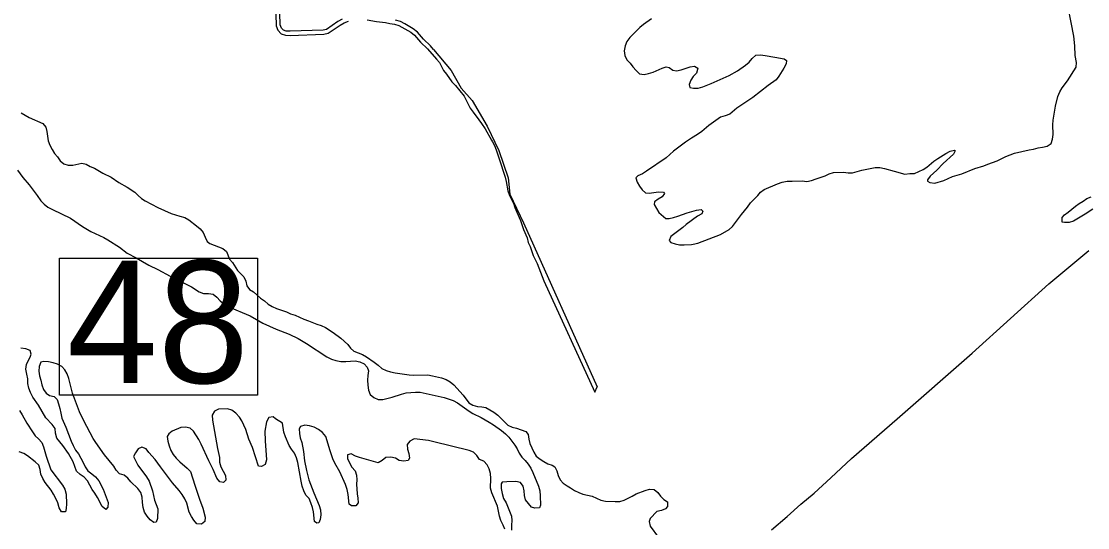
# Model space of a CAD drawing. Extents: x 1945482 to 2853149, y 66427 to 1015778.
# Drawn here: x 2337754 to 2341328, y 223887 to 225583 of the extents above; entities that cross this region are included whole.
import ezdxf

# ---------------------------------------------------------------- set-up
doc = ezdxf.new("R2010")
doc.units = 0
for name, color, linetype in [('Old_Level_31', 7, 'Continuous'), ('Old_Level_44', 7, 'Continuous'), ('Old_Level_60', 7, 'Continuous')]:
    doc.layers.add(name, color=color, linetype=linetype)

msp = doc.modelspace()

# ---------------------------------------------------------------- linework, layer by layer
at = {"layer": 'Old_Level_31'}
msp.add_lwpolyline([(2337881.3, 224790.6), (2338545.5, 224790.6), (2338545.5, 224330.8), (2337881.3, 224330.8)], close=True, dxfattribs=at)
at = {"layer": 'Old_Level_44'}
msp.add_lwpolyline([(2340267.9, 223880.7), (2340320, 223924.8), (2340366.6, 223966.7), (2340411.1, 224002.6), (2340467.1, 224054.7), (2340536.4, 224119.5), (2340689.4, 224251.6), (2340940.6, 224471.6), (2341197.5, 224704), (2341331.3, 224815.3)], dxfattribs=at)
at = {"layer": 'Old_Level_60'}
for points in [[(2341053, 225130.3), (2341082.5, 225141.9), (2341131, 225153.1), (2341146, 225155.4), (2341161.5, 225159.4), (2341176.5, 225161.4), (2341192, 225165.5), (2341205.2, 225174), (2341210.2, 225189.1), (2341211.5, 225204.1), (2341211.2, 225236.2), (2341212, 225252.2), (2341219.5, 225299.5), (2341228, 225331.4), (2341234.2, 225346.8), (2341241.5, 225360.3), (2341260, 225383.5), (2341289.5, 225430.1), (2341289.7, 225445.4), (2341285.7, 225468.9), (2341284.5, 225500.8), (2341281, 225533.2), (2341253.7, 225677.2)], [(2338605.2, 225646.9), (2338608, 225567.9), (2338613.7, 225553.6), (2338624, 225541.3), (2338639.2, 225536.6), (2338655, 225536.2), (2338767, 225540), (2338782, 225543.2), (2338822, 225570.2), (2338835.7, 225578), (2338850.5, 225584)], [(2338829.5, 225590.6), (2338814.5, 225582.2), (2338776.2, 225556.3), (2338765.2, 225554), (2338655, 225550.2), (2338641.5, 225550.5), (2338632, 225553.5), (2338626, 225560.9), (2338621.7, 225571), (2338619.2, 225648.4)], [(2338912.7, 225588.5), (2338943.5, 225582.4), (2338974.2, 225579.3), (2338989.2, 225575.7), (2339004.2, 225573.7), (2339019.2, 225569.2), (2339059, 225546.5), (2339071.2, 225536.5), (2339091.7, 225513.5), (2339114.5, 225491.7), (2339145, 225456.7), (2339155.5, 225445.8), (2339168.5, 225418.1), (2339178.5, 225406.2), (2339196.7, 225380.1), (2339208.5, 225368.7), (2339237.7, 225332.8), (2339258.5, 225292.7), (2339268, 225278.6), (2339287.5, 225253.8), (2339295.7, 225240.7), (2339308.5, 225223.3), (2339329, 225184.8), (2339333, 225179.7), (2339339.5, 225166.9), (2339345.2, 225152.4), (2339355.7, 225123.1), (2339374.7, 225061.8), (2339378.2, 225046.9), (2339383.7, 225016), (2339390.2, 225000), (2339403.2, 224973.9), (2339408, 224959.5), (2339414.2, 224944), (2339427, 224916.4), (2339437, 224886.6), (2339448.7, 224857.9), (2339452.7, 224843), (2339459, 224828.6), (2339469.2, 224799.5), (2339482.7, 224771.7), (2339505, 224713.7), (2339676.1, 224341.3), (2339684, 224359.1)], [(2339134.7, 225489.4), (2339125, 225501.2), (2339101.7, 225523.2), (2339081, 225546.7), (2339067, 225558.1), (2339039.5, 225574.4), (2339024.5, 225582.2), (2339007.2, 225587.4)], [(2339866, 225592), (2339839, 225573), (2339826.7, 225562.9), (2339792.7, 225528.7), (2339783.5, 225515.2), (2339777, 225501), (2339773.7, 225485), (2339776, 225469.2), (2339783, 225454.3), (2339794, 225442.8), (2339803.2, 225431), (2339814, 225419.1), (2339825, 225407.9), (2339840.7, 225405.4), (2339855.7, 225408.7), (2339871, 225413.3), (2339901, 225426), (2339915.2, 225431.1), (2339924.7, 225429.2), (2339937, 225419.3), (2339949.5, 225417.6), (2339965, 225420.6), (2339995, 225431.2), (2340010, 225433.4), (2340021.5, 225426.9), (2340016.5, 225410.2), (2340005.7, 225398.6), (2339997, 225386.3), (2339992, 225371.7), (2339993.7, 225361.6), (2340006, 225359), (2340021.7, 225359.6), (2340037.2, 225364.2), (2340066.2, 225375), (2340126, 225401.7), (2340154, 225417.1), (2340180.2, 225436), (2340192.5, 225446), (2340202.7, 225459.3), (2340215.7, 225470.3), (2340231.2, 225471.1), (2340247, 225469.3), (2340279.2, 225462.8), (2340310.5, 225457.6), (2340318, 225452.1), (2340316.5, 225440.4), (2340309.2, 225426.4), (2340292.7, 225399.4), (2340283, 225387.1), (2340256.5, 225368.2), (2340205.2, 225328.5), (2340179, 225309.8), (2340152, 225292.9), (2340127.7, 225272.7), (2340113, 225266.3), (2340097, 225262.1), (2340057.7, 225234.4), (2340034.5, 225214.4), (2340020.2, 225204.7), (2340000, 225192.4)], [(2339134.7, 225489.4), (2339194.4, 225418.2), (2339228.2, 225359.5), (2339264.9, 225318.4), (2339314.8, 225231.8), (2339354.4, 225151), (2339385.2, 225058.6), (2339391.1, 225004.3), (2339436.6, 224908.9), (2339684, 224359.1)], [(2337753, 225276.3), (2337780, 225261.4), (2337825.7, 225240.9), (2337835.7, 225229.2), (2337839, 225214.2), (2337844, 225182.9), (2337849, 225168.5), (2337856.7, 225153.9), (2337865, 225141.1), (2337875, 225129.5), (2337884, 225116.5), (2337896, 225105.7), (2337910.7, 225101), (2337926, 225101.5), (2337956, 225108.2), (2337970.5, 225105), (2337984.5, 225097.5), (2337998.5, 225091.4), (2338026.5, 225075.3), (2338054.7, 225061.1), (2338080.5, 225043.7), (2338108.5, 225028.2), (2338133.7, 225010.6), (2338145.2, 225000), (2338156.5, 224990.4), (2338169, 224982.2), (2338211, 224959.6), (2338255.7, 224940), (2338285.2, 224930.3), (2338301.2, 224926), (2338315.5, 224918.6), (2338340.5, 224898.9), (2338352.5, 224887.9), (2338363, 224875.6), (2338370.2, 224860.9), (2338376, 224846.4), (2338385, 224838.8), (2338428.7, 224822.9), (2338441, 224812.9), (2338451, 224786.7), (2338461.2, 224775.5), (2338478, 224749.3), (2338499, 224727), (2338506, 224712.7), (2338510, 224697.7), (2338518.7, 224684.9), (2338531.7, 224676.9), (2338555.5, 224656.5), (2338569, 224647.4), (2338581, 224635.8), (2338594, 224628.3), (2338609.2, 224621.5), (2338642, 224610.6), (2338656.2, 224604.1), (2338671.2, 224599), (2338700.5, 224585.4), (2338716, 224580.7), (2338744.2, 224569.1)], [(2340000, 225192.4), (2339979.7, 225178.5), (2339939.2, 225148), (2339915, 225126.5), (2339849, 225081.6), (2339835, 225073), (2339820, 225065.8), (2339813.5, 225059.2), (2339817.7, 225044.7), (2339825, 225031.3), (2339834.7, 225019), (2339846, 225009.1), (2339858, 225007.5), (2339889.5, 225011.8), (2339906, 225011.5), (2339909.7, 225006.4), (2339901.5, 224995.9), (2339888.5, 224987.9), (2339875.5, 224978.3), (2339875, 224970), (2339890.5, 224943), (2339913.7, 224923.2), (2339925.2, 224922.4), (2339939.7, 224926.1), (2339954.5, 224930.2), (2339985.7, 224942.4), (2340017, 224951.3), (2340032.5, 224952.6), (2340038.2, 224947.9), (2340034, 224938.4), (2340020.2, 224930.6), (2339981.7, 224902.9), (2339970.5, 224892.5), (2339931, 224863), (2339924.7, 224848.7), (2339930.2, 224842.7), (2339945, 224837.9), (2339959.7, 224834.9), (2339975, 224834.5), (2340000, 224835.9), (2340005.7, 224836.4), (2340021.2, 224839.9), (2340097.5, 224869), (2340125.5, 224885.8), (2340137.2, 224895.7), (2340157.7, 224922.5), (2340167.2, 224936.4), (2340187.7, 224961.3), (2340198, 224975), (2340209, 224987.1), (2340222.5, 225000), (2340231.5, 225010.7), (2340243.5, 225020.2), (2340287.7, 225038.8), (2340303.5, 225044.4), (2340320, 225047.8), (2340337.2, 225048.5), (2340371, 225048.8), (2340386.7, 225046.3), (2340402, 225050.2), (2340417.2, 225055.3), (2340447.5, 225066.3), (2340461.7, 225072.5), (2340476.2, 225077.2), (2340508.7, 225078.1), (2340524.5, 225075.7), (2340539.5, 225076), (2340570.2, 225085), (2340615.7, 225093.2), (2340631, 225094.2), (2340647, 225090.9), (2340679, 225081.3), (2340715, 225071.7), (2340731.2, 225073.8), (2340747, 225074.1), (2340775.7, 225087.5), (2340788.7, 225094.9), (2340812.5, 225114.4), (2340825.5, 225124), (2340851.7, 225141), (2340866.2, 225148), (2340881.2, 225152.3), (2340883.7, 225150.1), (2340877.7, 225138.4), (2340842.7, 225107.2), (2340822.5, 225084.5), (2340799.7, 225064.4), (2340791, 225051.9), (2340791, 225048.2), (2340799, 225043.3), (2340815.7, 225041), (2340845.5, 225050.6), (2340874, 225063.1), (2340905.7, 225073), (2340949.2, 225089.9), (2340979, 225099.1), (2340993.2, 225105.1), (2341024.7, 225116.6), (2341053, 225130.3)], [(2337740.7, 225084.3), (2337759.2, 225059.8), (2337780, 225035.2), (2337806.5, 225000), (2337819, 224981.7), (2337829.7, 224970.4), (2337842.7, 224961.3), (2337858.5, 224952.7), (2337918.5, 224924.2), (2337959, 224896.6), (2337986.2, 224879.7), (2338030, 224858.9), (2338043.7, 224851.3), (2338083, 224826.4), (2338108.5, 224806.8), (2338139, 224791.1), (2338181.5, 224767.1), (2338211.2, 224752.6), (2338252, 224729.7), (2338324, 224693.8), (2338349.7, 224677.1), (2338364.7, 224672.1), (2338380.7, 224672), (2338396.2, 224669.4), (2338409, 224659.5), (2338420, 224647.6), (2338432.5, 224636.8), (2338446.2, 224628.4), (2338520.5, 224596.8), (2338563.2, 224572.1), (2338607.7, 224552.8), (2338651.5, 224535.8), (2338681, 224521.3), (2338709.7, 224504.7), (2338778, 224459.5), (2338793.2, 224451.9), (2338808.2, 224446.9), (2338824.7, 224444.4), (2338841.2, 224444.5), (2338872.5, 224446.6), (2338888.5, 224442.9), (2338902.2, 224436.4), (2338912.5, 224424.9), (2338917.2, 224412.7), (2338915, 224397.3), (2338914.2, 224381.6), (2338915, 224364.5), (2338917.2, 224347.7), (2338922.5, 224332.9), (2338934.7, 224323.1), (2338949.5, 224316.4), (2338965, 224316.9), (2338996.5, 224324.7), (2339027.5, 224334.8), (2339043.2, 224338.8), (2339075.2, 224341), (2339090.5, 224341), (2339170.5, 224323.5), (2339201.5, 224312.9), (2339215.5, 224305.3), (2339254.2, 224277.5), (2339267.2, 224269.8), (2339295.2, 224256)], [(2341250, 224909.2), (2341241.5, 224910.9), (2341242, 224926.3), (2341250, 224935.5), (2341262.7, 224943.8), (2341287, 224964), (2341299.5, 224973.3), (2341312.2, 224981), (2341325, 224990.1), (2341339.2, 224995.8)], [(2341345, 224954.6), (2341319, 224937.8), (2341279.7, 224914.4), (2341265.2, 224909.9), (2341250, 224909.2)], [(2338744.2, 224569.1), (2338759, 224564.6), (2338773, 224557.6), (2338799, 224541.4), (2338825, 224521.7), (2338847.7, 224500.7), (2338857.2, 224488.5), (2338868.5, 224478.1), (2338897.2, 224467.3), (2338911, 224459.2), (2338936.5, 224441.8), (2338949.5, 224431.8), (2338961.7, 224421), (2338976, 224414.2), (2338991, 224409.5), (2339007, 224406.1), (2339053.5, 224399.3), (2339069.5, 224398.5), (2339116.2, 224399.2), (2339132, 224396.4), (2339162, 224389.5), (2339177.2, 224383.6), (2339191, 224375.7), (2339203, 224366.2), (2339234, 224330.7), (2339254, 224306.1), (2339266.7, 224297.5), (2339282, 224293.8), (2339297, 224292.5), (2339310, 224289.7), (2339337.5, 224273.8), (2339350.2, 224263.8), (2339362.2, 224253), (2339372.7, 224241.4), (2339384, 224231.3), (2339398.2, 224224.4), (2339413, 224220.2), (2339444, 224209.2), (2339452.5, 224199.3), (2339454.2, 224184.2), (2339458.2, 224169.5), (2339471.5, 224140.6), (2339479.7, 224127), (2339492, 224117.3), (2339505.2, 224109.1), (2339518.5, 224101.7), (2339533, 224096.5), (2339542, 224091.2), (2339548.5, 224077.3), (2339553, 224061.9), (2339559.7, 224048.2), (2339570, 224036.8), (2339582.5, 224027), (2339594.2, 224020.9), (2339607.5, 224012.4), (2339622, 224005), (2339636, 223999.9), (2339667, 223992.6), (2339696.2, 223979.6), (2339711.5, 223976.4), (2339743.7, 223974.9), (2339759.2, 223975.5), (2339773.7, 223979.7), (2339801, 223992.9), (2339814.5, 224000.7), (2339844, 224011.9), (2339859, 224016.1), (2339874.7, 224015.1), (2339886.7, 224005.6), (2339896.2, 223993.1), (2339907, 223982.2), (2339919.7, 223974.1), (2339919, 223958.7), (2339912.7, 223950.7), (2339898.7, 223944.8), (2339884, 223941.5), (2339861.2, 223918.5), (2339857.5, 223908), (2339861.2, 223892.9), (2339888.7, 223854.6)], [(2337822.7, 224365.3), (2337828.5, 224350.6), (2337836.7, 224337.9), (2337848.5, 224330.6), (2337864, 224327.2), (2337873.5, 224316.4), (2337878.7, 224301.8), (2337883.2, 224286.2), (2337886.5, 224271.2), (2337889, 224254.6), (2337903.2, 224224.2), (2337920.5, 224176.8), (2337927, 224162.4), (2337935.5, 224147.3), (2337945.2, 224134.4), (2337961, 224105.6), (2337967.5, 224090.8), (2337976, 224077.8), (2337989.7, 224068.3), (2338002.2, 224058.1), (2338013.2, 224044.7), (2338027.5, 224016.7), (2338045, 223971.4), (2338043.2, 223955.9), (2338037, 223948.5), (2338024.5, 223958.8), (2338008.5, 223988.7), (2338000.2, 224002.5), (2337991.2, 224015.1), (2337975.2, 224044.2), (2337964.5, 224056.6), (2337951, 224065.8), (2337939, 224076.9), (2337932.7, 224092.3), (2337927.5, 224108.2), (2337912.2, 224135.9), (2337893.2, 224162.9), (2337872.2, 224187.1), (2337868.5, 224203.6), (2337867, 224219.5), (2337857.2, 224233.3), (2337835.5, 224255.8), (2337811.2, 224297.4), (2337792.2, 224325), (2337784.5, 224340.2), (2337779.2, 224354.6), (2337776, 224370.1), (2337775.5, 224386.4), (2337772, 224401.6), (2337769.2, 224418.4), (2337770.5, 224434.1), (2337784.5, 224462.4), (2337786.2, 224468.6), (2337783, 224480.8), (2337768.2, 224486.6), (2337752.5, 224488.4)], [(2338459.7, 224280.6), (2338445, 224285.5), (2338414.7, 224283.8), (2338401, 224277.2), (2338393.7, 224263.7), (2338394.7, 224247), (2338411.2, 224152.8), (2338417.5, 224122.4), (2338418.2, 224107), (2338422.5, 224091.4), (2338437.5, 224062.3), (2338439, 224046.8), (2338431.5, 224038.2), (2338419, 224040.6), (2338409.2, 224053.1), (2338396.5, 224082.1), (2338381.7, 224110.9), (2338356.2, 224167.4), (2338348.5, 224182.2), (2338330.2, 224210.3), (2338319.5, 224221.1), (2338304.2, 224224.3), (2338288, 224222.8), (2338259.7, 224210.2), (2338247.5, 224201.3), (2338242.7, 224192.8), (2338244.5, 224177), (2338249, 224161.8), (2338255.2, 224146), (2338263, 224132.2), (2338272.7, 224120.1), (2338285, 224108.2), (2338310, 224087.1), (2338320.7, 224075.9), (2338335, 224029.7), (2338350.5, 223982.9), (2338362, 223952.2), (2338369.7, 223922.4), (2338369.2, 223907.8), (2338357.5, 223899.2), (2338342, 223899.8), (2338332.2, 223912.1), (2338323.5, 223925.1), (2338316.5, 223939.6), (2338308.7, 223969.9), (2338302, 223983.6), (2338293, 223998.3), (2338282.2, 224012.3), (2338260.2, 224037.6), (2338220.5, 224091.5), (2338202, 224115.2), (2338181.2, 224139.2), (2338171.7, 224151.4), (2338157.5, 224157.4), (2338145.7, 224151.4), (2338136.7, 224138.6), (2338129.7, 224125.9), (2338144.2, 224097), (2338173.7, 224057.2), (2338182.5, 224042.9), (2338193.5, 224010.3), (2338199.7, 223979.2), (2338211.7, 223950.3), (2338209.5, 223918.2), (2338206, 223906), (2338198.2, 223904.2), (2338186, 223913.5), (2338175.5, 223926.2), (2338166.7, 223939.7), (2338162, 223954.6), (2338159.7, 223971.8), (2338159, 223989.2), (2338153.7, 224005.6), (2338144, 224018.4), (2338120.7, 224040.8), (2338110.5, 224053.6), (2338098.5, 224063.1), (2338082.7, 224067.7), (2338071.5, 224080), (2338063.2, 224092.9), (2338032.7, 224131.8), (2338003.2, 224172.2), (2337994.7, 224185.8), (2337963, 224245.6), (2337949, 224275.6), (2337925.7, 224338.4), (2337912.5, 224387.4), (2337907.2, 224402.2), (2337900, 224416.2), (2337889.2, 224427.1), (2337874.5, 224434.6), (2337860.2, 224439.8), (2337844.5, 224443.3), (2337829, 224443.7), (2337818.5, 224442.1), (2337813.2, 224427.2), (2337812.5, 224412), (2337814.2, 224396.3), (2337819, 224381.8), (2337822.7, 224365.3)], [(2337747, 224280.3), (2337756.7, 224265), (2337772.2, 224237.3), (2337790.7, 224208.3), (2337799.7, 224195.4), (2337811.5, 224184.8), (2337822, 224173), (2337827.7, 224158.5), (2337837.2, 224126.6), (2337853, 224081.3), (2337891.5, 224029.4), (2337900, 224015.9), (2337903.5, 224000), (2337904.5, 223967.4), (2337904, 223951.8), (2337902, 223940.2), (2337888, 223940.3), (2337881, 223954.4), (2337876, 223970.6), (2337869, 223985.5), (2337861.5, 223999.1), (2337853.7, 224012.5), (2337834, 224038.5), (2337825.7, 224052.3), (2337819.2, 224066.3), (2337817, 224082), (2337812.5, 224096.8), (2337800, 224107.7), (2337774.5, 224127.9), (2337761.5, 224135.7), (2337746.5, 224141.8)], [(2338762.7, 224205.7), (2338749.7, 224215.7), (2338735.5, 224224.3), (2338720, 224228.5), (2338704.2, 224230.6), (2338689.2, 224226.1), (2338684.5, 224218.5), (2338685.5, 224202.9), (2338688.2, 224188), (2338694, 224173.1), (2338699, 224142.5), (2338702.7, 224110.9), (2338709, 224079), (2338717.2, 224047.8), (2338733.5, 224003.9), (2338752, 223961.7), (2338756.5, 223946.7), (2338757.5, 223930.2), (2338755.7, 223915.3), (2338751.2, 223903.1), (2338743.5, 223902.9), (2338736.2, 223908.3), (2338732.5, 223940.5), (2338729.5, 223955.2), (2338724.2, 223971.1), (2338718, 223985.2), (2338707.2, 223995.8), (2338700.5, 224011), (2338695.2, 224026.8), (2338691.5, 224042.9), (2338680.2, 224105.7), (2338675.7, 224121.5), (2338669, 224136.8), (2338659, 224150), (2338651.5, 224163.1), (2338638.7, 224192.1), (2338633.7, 224207.1), (2338629.5, 224237.3), (2338605.2, 224252.4), (2338598.2, 224258.8), (2338582.7, 224255.9), (2338575.2, 224242.4), (2338569.5, 224210.8), (2338570.7, 224178.1), (2338575.7, 224114.3), (2338571, 224099.3), (2338559, 224092.8), (2338548.2, 224093.7), (2338528, 224155.7), (2338516.5, 224183.7), (2338505.7, 224216), (2338493, 224245), (2338484.5, 224257.9), (2338473, 224271), (2338459.7, 224280.6)], [(2339295.2, 224256), (2339322, 224241.2), (2339336.5, 224232), (2339363.5, 224212.6), (2339376.2, 224201.7), (2339387, 224190.3), (2339407.2, 224164), (2339415, 224151), (2339422.2, 224136.8), (2339431.2, 224123.6), (2339442.5, 224112.6), (2339452.2, 224100.6), (2339461.2, 224087.1), (2339468.5, 224072.3), (2339486.7, 224026.2), (2339491, 224010.8), (2339492.7, 223994.3), (2339493.7, 223962.5), (2339490.5, 223953.5), (2339475, 223952.4), (2339463.2, 223956.3), (2339453, 223967.9), (2339443.2, 223980.8), (2339439.5, 223995.4), (2339438.5, 224010.9), (2339435.2, 224026.4), (2339426.2, 224039.1), (2339411.2, 224042.2), (2339380.5, 224041.2), (2339365.5, 224039.8), (2339361.5, 224034.7), (2339362.2, 224018.5), (2339365, 224001.4), (2339370.2, 223985.1), (2339378.2, 223970.5), (2339396.7, 223926.2), (2339397.5, 223911.1), (2339396.2, 223895.4), (2339397, 223878.9)], [(2339374, 223882), (2339368.5, 223896.3), (2339361.2, 223910.9), (2339356, 223926.5), (2339349.2, 223959.7), (2339330.7, 224004), (2339326, 224019.8), (2339327.5, 224052.1), (2339326.2, 224068.5), (2339321.5, 224084.1), (2339314.7, 224097.7), (2339304.2, 224109.8), (2339289.7, 224116.3), (2339280, 224129), (2339269.5, 224140.3), (2339254.7, 224146.3), (2339135.7, 224175.3), (2339118, 224178.9), (2339070, 224184.6), (2339055.7, 224177), (2339046.5, 224166.3), (2339047.5, 224150.1), (2339052, 224135.4), (2339054.5, 224120.1), (2339050.5, 224112.5), (2339036, 224110.3), (2339020.5, 224112.2), (2339007.7, 224120.6), (2338991.7, 224123.3), (2338975.7, 224122), (2338963.5, 224112.4), (2338950, 224104.7), (2338887.5, 224122), (2338873.5, 224127.4), (2338859.5, 224134.3), (2338847, 224131.4), (2338847, 224119.1), (2338853.5, 224104.6), (2338861.5, 224090.1), (2338872, 224078.2), (2338876.7, 224062.9), (2338878.2, 224047.9), (2338877.5, 224032.8), (2338878.7, 224001), (2338881.5, 223985.7), (2338882.5, 223970.6), (2338875.2, 223961.1), (2338860, 223960.6), (2338852.5, 223966.3), (2338849.2, 223999), (2338845.2, 224015.8), (2338840, 224031.7), (2338821.2, 224074.1), (2338804.7, 224103), (2338798.2, 224118.3), (2338787.2, 224148), (2338779, 224178.6), (2338773.7, 224193), (2338762.7, 224205.7)]]:
    msp.add_lwpolyline(points, dxfattribs=at)

# ---------------------------------------------------------------- texts
at = {"layer": 'Old_Level_31'}
msp.add_text('48', height=410.1, dxfattribs=at).set_placement((2337906.5, 224372))

doc.saveas('drawing.dxf')
